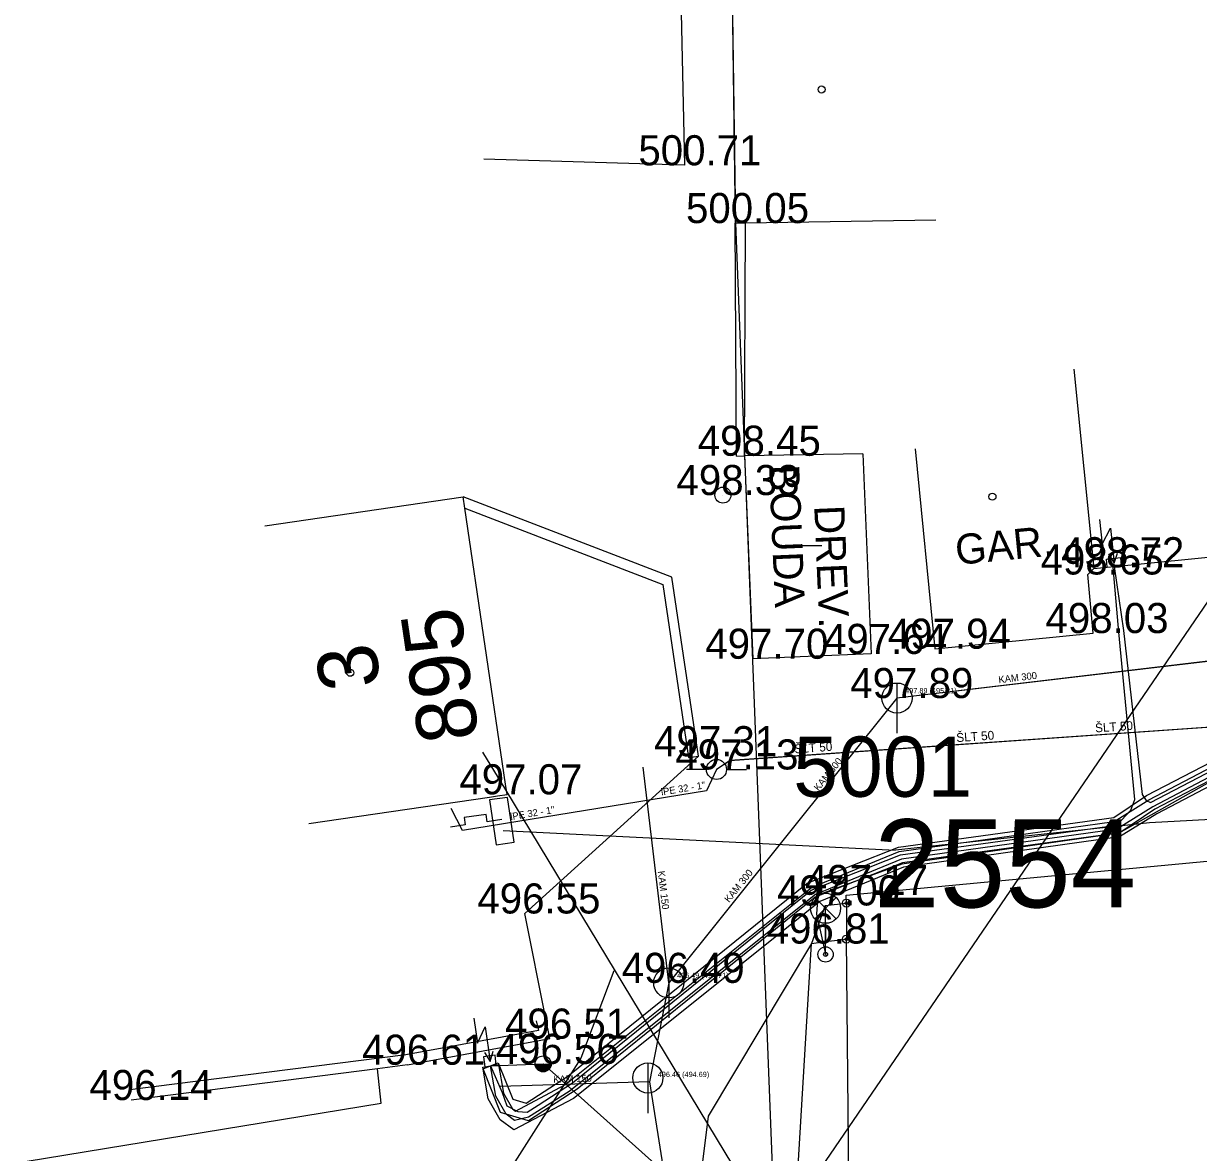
# Model space of a CAD drawing. Extents: x -669642 to -669119, y -1131006 to -1130466.
# Drawn here: x -669315.89 to -669286.6, y -1130571.42 to -1130543.27 of the extents above; entities that cross this region are included whole.
import ezdxf

# ---------------------------------------------------------------- set-up
doc = ezdxf.new("R2010")
doc.units = 0
for name, color, linetype in [('G_Bod_tecka', 7, 'Continuous'), ('G_Bod_vyska', 7, 'Continuous'), ('G_Bodove_pole', 7, 'Continuous'), ('G_Breh_Teren', 7, 'Continuous'), ('G_Budovy-znacky', 7, 'Continuous'), ('G_Budovy_Objekty', 7, 'Continuous'), ('G_Cisla_orientacni', 7, 'Continuous'), ('G_Cisla_popisna', 7, 'Continuous'), ('G_Objekty_technicke', 7, 'Continuous'), ('G_Plochy_zpevnene', 7, 'Continuous'), ('G_Ploty', 7, 'Continuous'), ('G_Ploty_vstupy', 7, 'Continuous'), ('G_Popisy_objektu', 7, 'Continuous'), ('G_Site-kanalizace', 7, 'Continuous'), ('G_Site-Rozvadece', 7, 'Continuous'), ('G_Site-Sloupy', 7, 'Continuous'), ('G_Site-vodovod', 7, 'Continuous'), ('G_Z_CHRANICKA-TEPLOVOD_kotovane', 7, 'Continuous'), ('G_Z_ELsilove_nadz_kotovane', 7, 'Continuous'), ('G_Z_ELsilove_podz_kotovane', 7, 'Continuous'), ('G_Z_KANAL_podz_kotovane', 7, 'Continuous'), ('G_Z_PLYNY_podz_geodeticky', 7, 'Continuous'), ('G_Z_SPOJE_nadz_kotovane', 7, 'Continuous'), ('G_Z_SPOJE_podz_geodeticky', 7, 'Continuous'), ('G_Z_SPOJE_podz_kotovane', 7, 'Continuous'), ('G_Z_SPOJE_podz_priblizne', 7, 'Continuous'), ('G_Z_VODA_podz_kotovane', 7, 'Continuous'), ('Vrstva 1', 7, 'Continuous'), ('Vrstva 12', 7, 'Continuous'), ('Vrstva 17', 7, 'Continuous'), ('Vrstva 2', 7, 'Continuous'), ('Vrstva 25', 7, 'Continuous'), ('Vrstva 3', 7, 'Continuous'), ('Vrstva 4', 7, 'Continuous'), ('Vrstva 6', 7, 'Continuous'), ('Vrstva 8', 7, 'Continuous')]:
    doc.layers.add(name, color=color, linetype=linetype)

msp = doc.modelspace()

# ---------------------------------------------------------------- linework, layer by layer
at = {"layer": 'G_Bod_tecka'}
for p, q in [((-669299.42, -1130546.81), (-669299.42, -1130546.81)), ((-669298.15, -1130548.25), (-669298.15, -1130548.25)), ((-669297.92, -1130554.05), (-669297.92, -1130554.05)), ((-669298.46, -1130555.03), (-669298.46, -1130555.03)), ((-669289.36, -1130557.01), (-669289.36, -1130557.01)), ((-669288.86, -1130556.83), (-669288.86, -1130556.83)), ((-669289.23, -1130558.47), (-669289.23, -1130558.47)), ((-669297.71, -1130559.11), (-669297.71, -1130559.11)), ((-669294.76, -1130558.99), (-669294.76, -1130558.99)), ((-669293.18, -1130558.86), (-669293.18, -1130558.86)), ((-669294.12, -1130560.09), (-669294.12, -1130560.09)), ((-669299.07, -1130561.54), (-669299.07, -1130561.54)), ((-669298.62, -1130561.87), (-669298.62, -1130561.87)), ((-669303.84, -1130562.49), (-669303.84, -1130562.49)), ((-669295.91, -1130565.26), (-669295.91, -1130565.26)), ((-669295.39, -1130565), (-669295.39, -1130565)), ((-669303.4, -1130565.46), (-669303.4, -1130565.46)), ((-669296.25, -1130566.21), (-669296.25, -1130566.21)), ((-669299.81, -1130567.19), (-669299.81, -1130567.19)), ((-669302.77, -1130568.58), (-669302.77, -1130568.58)), ((-669306.32, -1130569.23), (-669306.32, -1130569.23)), ((-669302.94, -1130569.21), (-669302.94, -1130569.21)), ((-669313.21, -1130570.11), (-669313.21, -1130570.11))]:
    msp.add_line(p, q, dxfattribs=at)
at = {"layer": 'G_Breh_Teren'}
for p, q in [((-669295.91, -1130565.26), (-669296.25, -1130566.21)), ((-669296.25, -1130566.21), (-669295.9, -1130566.16))]:
    msp.add_line(p, q, dxfattribs=at)
msp.add_lwpolyline([(-669295.71, -1130588.23), (-669296.51, -1130587.79), (-669296.67, -1130581.54), (-669296.65, -1130572.86), (-669296.25, -1130566.21)], dxfattribs=at)
at = {"layer": 'G_Budovy-znacky'}
msp.add_line((-669296.49, -1130556.29), (-669295.99, -1130556.29), dxfattribs=at)
for centre in [(-669296, -1130544.92), (-669291.74, -1130555.07), (-669307.749, -1130559.46)]:
    msp.add_circle(centre, 0.0875, dxfattribs=at)
at = {"layer": 'G_Budovy_Objekty'}
for p, q in [((-669298.25, -1130540.84), (-669298.15, -1130548.25)), ((-669297.9, -1130548.25), (-669298.15, -1130548.25)), ((-669293.15, -1130548.18), (-669297.9, -1130548.25)), ((-669289.71, -1130551.89), (-669289.21, -1130556.86)), ((-669294.97, -1130554), (-669297.92, -1130554.05)), ((-669297.92, -1130554.05), (-669297.71, -1130559.11)), ((-669294.97, -1130554), (-669294.76, -1130558.99)), ((-669293.67, -1130553.88), (-669293.18, -1130558.86)), ((-669309.88, -1130555.8), (-669304.93, -1130555.07)), ((-669304.89, -1130555.36), (-669304.93, -1130555.07)), ((-669303.88, -1130562.24), (-669304.89, -1130555.36)), ((-669288.53, -1130556.79), (-669283.21, -1130556.26)), ((-669289.21, -1130556.86), (-669289.36, -1130557.01)), ((-669289.23, -1130558.47), (-669289.36, -1130557.01)), ((-669289.21, -1130556.86), (-669288.88, -1130556.83)), ((-669288.88, -1130556.83), (-669288.53, -1130556.79)), ((-669293.18, -1130558.86), (-669289.23, -1130558.47)), ((-669294.76, -1130558.99), (-669297.71, -1130559.11)), ((-669303.84, -1130562.49), (-669303.88, -1130562.24)), ((-669308.78, -1130563.22), (-669304.28, -1130562.56)), ((-669304.28, -1130562.56), (-669304.08, -1130562.53)), ((-669304.08, -1130562.53), (-669303.84, -1130562.49))]:
    msp.add_line(p, q, dxfattribs=at)
at = {"layer": 'G_Objekty_technicke'}
for p, q in [((-669296.165, -1130565.065), (-669295.635, -1130565.595)), ((-669296.165, -1130565.595), (-669295.635, -1130565.065)), ((-669295.9, -1130566.48), (-669295.9, -1130565.705))]:
    msp.add_line(p, q, dxfattribs=at)
for centre, radius in [((-669295.9, -1130565.33), 0.375), ((-669295.9, -1130566.48), 0.19), ((-669295.9, -1130566.48), 0.05)]:
    msp.add_circle(centre, radius, dxfattribs=at)
at = {"layer": 'G_Plochy_zpevnene'}
for p, q in [((-669295.91, -1130565.26), (-669295.38, -1130565.2)), ((-669295.91, -1130565.26), (-669295.9, -1130566.16)), ((-669295.9, -1130566.16), (-669295.38, -1130566.1))]:
    msp.add_line(p, q, dxfattribs=at)
for points in [[(-669296.25, -1130566.21), (-669298.83, -1130570.51), (-669300.36, -1130582.83), (-669299.53, -1130588.44), (-669299.23, -1130588.93)], [(-669301.18, -1130566.89), (-669302, -1130569.07), (-669303.88, -1130572.02), (-669304.34, -1130573.59), (-669304.35, -1130583.42), (-669302.67, -1130589.48)]]:
    msp.add_lwpolyline(points, dxfattribs=at)
at = {"layer": 'G_Ploty'}
for p, q in [((-669299.55, -1130540.87), (-669299.42, -1130546.81)), ((-669299.42, -1130546.81), (-669304.42, -1130546.66)), ((-669298.12, -1130554.06), (-669298.15, -1130548.25)), ((-669297.92, -1130554.05), (-669297.9, -1130548.25)), ((-669298.12, -1130554.06), (-669297.92, -1130554.05)), ((-669299.73, -1130557.08), (-669304.93, -1130555.07)), ((-669304.89, -1130555.36), (-669299.96, -1130557.26)), ((-669299.96, -1130557.26), (-669299.32, -1130561.57)), ((-669299.07, -1130561.54), (-669299.73, -1130557.08)), ((-669299.07, -1130561.54), (-669303.4, -1130565.46)), ((-669299.32, -1130561.57), (-669299.07, -1130561.54)), ((-669295.39, -1130565), (-669284.75, -1130564)), ((-669295.38, -1130565.2), (-669295.39, -1130565)), ((-669295.16, -1130588.24), (-669295.38, -1130566.1)), ((-669303.11, -1130568.14), (-669303.06, -1130568.38)), ((-669302.77, -1130568.58), (-669302.87, -1130568.09)), ((-669303.06, -1130568.38), (-669306.36, -1130568.98)), ((-669306.32, -1130569.23), (-669302.77, -1130568.58)), ((-669306.36, -1130568.98), (-669313.24, -1130569.86))]:
    msp.add_line(p, q, dxfattribs=at)
for points in [[(-669322.61, -1130572.19), (-669322.43, -1130573.43), (-669316.82, -1130571.8), (-669306.98, -1130570.19), (-669307.07, -1130569.33)], [(-669306.32, -1130569.23), (-669307.07, -1130569.33), (-669313.21, -1130570.11)]]:
    msp.add_lwpolyline(points, dxfattribs=at)
at = {"layer": 'G_Ploty_vstupy'}
for p, q in [((-669295.38, -1130565.2), (-669295.38, -1130566.1)), ((-669302.87, -1130568.09), (-669303.4, -1130565.46))]:
    msp.add_line(p, q, dxfattribs=at)
at = {"layer": 'G_Site-kanalizace'}
for p, q in [((-669299.81, -1130566.815), (-669299.81, -1130568.065)), ((-669300.33, -1130569.185), (-669300.33, -1130570.435))]:
    msp.add_line(p, q, dxfattribs=at)
msp.add_lwpolyline([(-669294.12, -1130559.715), (-669294.12, -1130560.965)], dxfattribs=at)
for centre in [(-669294.12, -1130560.09), (-669299.81, -1130567.19), (-669300.33, -1130569.56)]:
    msp.add_circle(centre, 0.375, dxfattribs=at)
at = {"layer": 'G_Site-Rozvadece'}
for p, q in [((-669289.073, -1130555.635), (-669289.009, -1130556.258)), ((-669289.009, -1130556.258), (-669288.799, -1130555.859)), ((-669288.799, -1130555.859), (-669288.71, -1130556.73)), ((-669288.9, -1130556.63), (-669288.55, -1130556.59)), ((-669288.88, -1130556.83), (-669288.9, -1130556.63)), ((-669288.844, -1130556.497), (-669288.71, -1130556.73)), ((-669288.71, -1130556.73), (-669288.625, -1130556.475)), ((-669288.55, -1130556.59), (-669288.53, -1130556.79)), ((-669304.669, -1130568.072), (-669304.579, -1130568.691)), ((-669304.579, -1130568.691), (-669304.386, -1130568.283)), ((-669304.386, -1130568.283), (-669304.26, -1130569.15)), ((-669304.404, -1130568.923), (-669304.26, -1130569.15)), ((-669304.26, -1130569.15), (-669304.186, -1130568.891))]:
    msp.add_line(p, q, dxfattribs=at)
for points in [[(-669303.83, -1130562.57), (-669304.28, -1130562.63), (-669304.11, -1130563.75), (-669303.66, -1130563.68)], [(-669304.43, -1130569.03), (-669304.39, -1130569.28), (-669304.11, -1130569.24), (-669304.14, -1130568.99)]]:
    msp.add_lwpolyline(points, close=True, dxfattribs=at)
msp.add_lwpolyline([(-669303.971, -1130563.119), (-669304.335, -1130563.172), (-669304.362, -1130562.991), (-669304.908, -1130563.071), (-669304.882, -1130563.252), (-669305.246, -1130563.307)], dxfattribs=at)
at = {"layer": 'G_Site-Sloupy'}
for centre, radius in [((-669298.46, -1130555.03), 0.2), ((-669295.38, -1130565.2), 0.1), ((-669295.38, -1130565.2), 0.0348), ((-669295.38, -1130566.1), 0.1), ((-669295.38, -1130566.1), 0.0348), ((-669302.94, -1130569.21), 0.2)]:
    msp.add_circle(centre, radius, dxfattribs=at)
for radius in [0.18, 0.16, 0.14, 0.12, 0.1, 0.08, 0.06, 0.04, 0.02]:
    msp.add_arc((-669302.94, -1130569.21), radius, 180, 0, dxfattribs=at)
at = {"layer": 'G_Site-vodovod'}
for p, q in [((-669298.87, -1130561.87), (-669299.37, -1130561.87)), ((-669298.37, -1130561.87), (-669297.87, -1130561.87))]:
    msp.add_line(p, q, dxfattribs=at)
msp.add_circle((-669298.62, -1130561.87), 0.25, dxfattribs=at)
at = {"layer": 'G_Z_CHRANICKA-TEPLOVOD_kotovane'}
for points in [[(-669268.456, -1130560.066), (-669275.931, -1130560.78), (-669286.16, -1130562.064), (-669287.697, -1130562.862), (-669288.566, -1130563.452), (-669293.979, -1130564.195), (-669296.158, -1130565.055), (-669302.092, -1130569.842), (-669303.304, -1130570.63), (-669303.999, -1130570.417), (-669304.435, -1130569.335), (-669304.25, -1130569.26), (-669304.065, -1130569.185), (-669303.699, -1130570.091), (-669303.366, -1130570.192), (-669302.328, -1130569.518), (-669296.362, -1130564.705), (-669294.081, -1130563.805), (-669288.714, -1130563.068), (-669287.903, -1130562.518), (-669286.28, -1130561.676), (-669275.975, -1130560.382), (-669268.5, -1130559.668)], [(-669286.141, -1130562.185), (-669287.64, -1130562.974), (-669288.57, -1130563.552), (-669293.957, -1130564.305), (-669296.047, -1130565.164), (-669302.18, -1130570.068), (-669303.668, -1130570.856), (-669304.012, -1130570.601), (-669304.311, -1130570.079), (-669304.447, -1130569.294), (-669304.25, -1130569.26), (-669304.053, -1130569.226), (-669303.929, -1130569.941), (-669303.706, -1130570.329), (-669303.632, -1130570.384), (-669302.4, -1130569.732), (-669296.253, -1130564.816), (-669294.063, -1130563.915), (-669288.71, -1130563.168), (-669287.84, -1130562.626), (-669286.259, -1130561.795)]]:
    msp.add_lwpolyline(points, dxfattribs=at)
at = {"layer": 'G_Z_ELsilove_nadz_kotovane'}
msp.add_lwpolyline([(-669302.94, -1130569.21), (-669279.2, -1130590.46), (-669278.508, -1130590.398)], dxfattribs=at)
at = {"layer": 'G_Z_ELsilove_podz_kotovane'}
for points in [[(-669234.92, -1130541.85), (-669233.97, -1130541.82), (-669232.84, -1130541.67), (-669232.6, -1130541.82), (-669232.62, -1130542.4), (-669232.29, -1130541.91), (-669230.28, -1130543.01), (-669229.97, -1130544.01), (-669230.83, -1130546.5), (-669232.89, -1130549.91), (-669240.96, -1130552.73), (-669255.16, -1130557.74), (-669255.51, -1130558.29), (-669255.41, -1130560.02), (-669255.64, -1130558.31), (-669256.14, -1130557.88), (-669258.99, -1130558.59), (-669264.97, -1130559.65), (-669286.2, -1130562.11), (-669288.59, -1130563.46), (-669294, -1130564.23), (-669296.09, -1130565), (-669296.13, -1130565.48), (-669295.89, -1130566.51)], [(-669304.25, -1130569.26), (-669303.96, -1130569.92), (-669303.849, -1130570.254), (-669303.57, -1130570.4), (-669303.335, -1130570.411), (-669303.064, -1130570.24), (-669302.21, -1130569.68), (-669296.26, -1130564.88), (-669294.03, -1130564), (-669288.64, -1130563.26), (-669288.287, -1130562.883), (-669288.19, -1130562.62), (-669288.587, -1130558.444), (-669288.734, -1130556.829), (-669288.708, -1130556.81), (-669288.47, -1130558.41), (-669288.01, -1130562.49), (-669287.908, -1130562.64), (-669287.8, -1130562.69), (-669286.22, -1130561.87), (-669282.808, -1130561.383), (-669275.97, -1130560.63), (-669268.478, -1130559.867)], [(-669268.46, -1130559.95), (-669275.93, -1130560.78), (-669282.72, -1130561.57), (-669282.99, -1130561.64), (-669286.2, -1130561.99), (-669287.74, -1130562.8), (-669288.64, -1130563.36), (-669294.01, -1130564.11), (-669296.15, -1130564.99), (-669302.29, -1130569.9), (-669303.302, -1130570.536), (-669303.65, -1130570.62), (-669303.859, -1130570.465), (-669304.12, -1130570.01), (-669304.25, -1130569.26)], [(-669304.25, -1130569.26), (-669302.94, -1130569.21)]]:
    msp.add_lwpolyline(points, dxfattribs=at)
at = {"layer": 'G_Z_KANAL_podz_kotovane'}
for p, q in [((-669260.91, -1130556.16), (-669294.12, -1130560.09)), ((-669294.12, -1130560.09), (-669299.81, -1130567.19)), ((-669299.81, -1130567.19), (-669300.45, -1130561.81)), ((-669299.81, -1130567.19), (-669300.29, -1130569.66)), ((-669300.29, -1130569.66), (-669304.01, -1130569.77)), ((-669300.29, -1130569.66), (-669297.43, -1130587.79))]:
    msp.add_line(p, q, dxfattribs=at)
at = {"layer": 'G_Z_PLYNY_podz_geodeticky'}
for points in [[(-669284.32, -1130562.86), (-669284.3, -1130563.01), (-669287.83, -1130563.2), (-669294.16, -1130563.88)], [(-669303.94, -1130563.39), (-669294.16, -1130563.88)]]:
    msp.add_lwpolyline(points, dxfattribs=at)
at = {"layer": 'G_Z_SPOJE_nadz_kotovane'}
for points in [[(-669297.16, -1130573.48), (-669298.14, -1130548.25)], [(-669297.16, -1130573.48), (-669285.55, -1130556.49), (-669285.2, -1130555.99)], [(-669297.16, -1130573.48), (-669303.87, -1130562.38), (-669304.44, -1130561.44)]]:
    msp.add_lwpolyline(points, dxfattribs=at)
at = {"layer": 'G_Z_SPOJE_podz_geodeticky'}
msp.add_lwpolyline([(-669298.14, -1130548.25), (-669298.34, -1130534.43), (-669298.88, -1130534.33), (-669298.23, -1130528.92), (-669297.71, -1130525.74), (-669297.24, -1130525.84)], dxfattribs=at)
at = {"layer": 'G_Z_SPOJE_podz_kotovane'}
msp.add_lwpolyline([(-669298.14, -1130548.25), (-669298.34, -1130534.43), (-669298.88, -1130534.33), (-669298.23, -1130528.92), (-669297.71, -1130525.74), (-669297.24, -1130525.84)], dxfattribs=at)
at = {"layer": 'G_Z_SPOJE_podz_priblizne'}
msp.add_lwpolyline([(-669298.14, -1130548.25), (-669298.34, -1130534.43), (-669298.88, -1130534.33), (-669298.23, -1130528.92), (-669297.71, -1130525.74), (-669297.24, -1130525.84)], dxfattribs=at)
at = {"layer": 'G_Z_VODA_podz_kotovane'}
for points in [[(-669241.68, -1130553.55), (-669246.75, -1130555.57), (-669249.5, -1130556.65), (-669253.82, -1130558.78), (-669262.38, -1130559.34), (-669266.28, -1130559.59), (-669267.97, -1130559.69), (-669281.87, -1130560.51), (-669298.28, -1130561.65)], [(-669298.28, -1130561.65), (-669298.62, -1130561.87), (-669298.87, -1130562.4), (-669304.95, -1130563.39), (-669305.23, -1130562.84)]]:
    msp.add_lwpolyline(points, dxfattribs=at)
at = {"layer": 'Vrstva 1'}
msp.add_line((-669295.89, -1130566.51), (-669295.89, -1130566.51), dxfattribs=at)
at = {"layer": 'Vrstva 12'}
for p, q in [((-669260.914, -1130556.164), (-669294.12, -1130560.094)), ((-669294.12, -1130560.094), (-669299.806, -1130567.191)), ((-669299.806, -1130567.191), (-669300.446, -1130561.812)), ((-669299.806, -1130567.191), (-669300.288, -1130569.659)), ((-669300.288, -1130569.659), (-669304.014, -1130569.775)), ((-669300.288, -1130569.659), (-669297.43, -1130587.79))]:
    msp.add_line(p, q, dxfattribs=at)
at = {"layer": 'Vrstva 17'}
for p, q in [((-669286.2, -1130562.11), (-669288.59, -1130563.46)), ((-669288.59, -1130563.46), (-669294, -1130564.23)), ((-669294, -1130564.23), (-669296.09, -1130565)), ((-669296.09, -1130565), (-669296.13, -1130565.48)), ((-669296.13, -1130565.48), (-669295.89, -1130566.51))]:
    msp.add_line(p, q, dxfattribs=at)
at = {"layer": 'Vrstva 25'}
for points in [[(-669241.68, -1130553.55), (-669246.745, -1130555.571), (-669249.503, -1130556.65), (-669253.822, -1130558.783), (-669262.38, -1130559.335), (-669266.276, -1130559.587), (-669267.973, -1130559.687), (-669281.873, -1130560.508), (-669298.284, -1130561.653)], [(-669298.284, -1130561.653), (-669298.62, -1130561.87), (-669298.872, -1130562.4), (-669304.953, -1130563.395), (-669305.229, -1130562.842)]]:
    msp.add_lwpolyline(points, dxfattribs=at)
at = {"layer": 'Vrstva 6'}
msp.add_line((-669298.62, -1130561.87), (-669298.62, -1130561.87), dxfattribs=at)
at = {"layer": 'Vrstva 8'}
for p, q in [((-669294.12, -1130560.094), (-669294.12, -1130560.094)), ((-669299.806, -1130567.191), (-669299.806, -1130567.191)), ((-669300.288, -1130569.659), (-669300.288, -1130569.659))]:
    msp.add_line(p, q, dxfattribs=at)

# ---------------------------------------------------------------- texts
at = {"layer": 'G_Bod_vyska'}
for s, p in [('500.71', (-669300.566, -1130546.81)), ('500.05', (-669299.379, -1130548.25)), ('498.45', (-669299.086, -1130554.05)), ('498.33', (-669299.616, -1130555.03)), ('498.72', (-669290.026, -1130556.83)), ('498.65', (-669290.54, -1130557.01)), ('498.03', (-669290.418, -1130558.47)), ('497.64', (-669295.94, -1130558.99)), ('497.94', (-669294.348, -1130558.86)), ('497.70', (-669298.898, -1130559.11)), ('497.89', (-669295.285, -1130560.09)), ('497.31', (-669300.174, -1130561.54)), ('497.13', (-669299.644, -1130561.87)), ('497.07', (-669305.028, -1130562.49)), ('497.17', (-669296.414, -1130565)), ('497.00', (-669297.109, -1130565.26)), ('496.55', (-669304.58, -1130565.46)), ('496.81', (-669297.368, -1130566.21)), ('496.49', (-669300.982, -1130567.19)), ('496.51', (-669303.888, -1130568.58)), ('496.61', (-669307.452, -1130569.23)), ('496.56', (-669304.123, -1130569.21)), ('496.14', (-669314.248, -1130570.11))]:
    msp.add_text(s, height=0.75, dxfattribs=at).set_placement(p)
at = {"layer": 'G_Bodove_pole'}
msp.add_text('5001', height=1.5, dxfattribs=at).set_placement((-669296.707, -1130562.55))
at = {"layer": 'G_Cisla_orientacni'}
msp.add_text('3', height=1.5, rotation=98.3806, dxfattribs=at).set_placement((-669306.982, -1130559.766))
at = {"layer": 'G_Cisla_popisna'}
msp.add_text('895', height=1.5, rotation=98.3822, dxfattribs=at).set_placement((-669304.535, -1130561.074))
at = {"layer": 'G_Popisy_objektu'}
for s, rotation, p in [(' BOUDA', 272.384, (-669297.321, -1130554.004)), ('DREV.', 272.384, (-669296.184, -1130555.296)), ('GAR.', 5.5498, (-669292.631, -1130556.772))]:
    msp.add_text(s, height=0.75, rotation=rotation, dxfattribs=at).set_placement(p)
at = {"layer": 'Vrstva 2'}
for s, p in [('497.89 (495.21)', (-669293.915, -1130559.972)), ('496.49 (494.71)', (-669299.601, -1130567.069)), ('496.46 (494.69)', (-669300.083, -1130569.537))]:
    msp.add_text(s, height=0.13163, dxfattribs=at).set_placement(p)
at = {"layer": 'Vrstva 3'}
for s, rotation, p in [('KAM 300', 6.738, (-669291.581, -1130559.722)), ('KAM 300', 51.29, (-669296.073, -1130562.42)), ('KAM 300', 51.29, (-669298.303, -1130565.202)), ('KAM 150', 276.7719, (-669300.084, -1130564.408)), ('KAM 150', 1.7688, (-669302.687, -1130569.681))]:
    msp.add_text(s, height=0.1755, rotation=rotation, dxfattribs=at).set_placement(p)
at = {"layer": 'Vrstva 4'}
for s, height, rotation, p in [('ŠLT 50', 0.2194, 3.9598, (-669289.175, -1130560.947)), ('ŠLT 50', 0.2194, 3.9791, (-669292.634, -1130561.188)), ('ŠLT 50', 0.2194, 3.9767, (-669296.669, -1130561.469)), ('lPE 32 - 1"', 0.17551, 9.2723, (-669299.987, -1130562.52)), ('lPE 32 - 1"', 0.17551, 9.3075, (-669303.743, -1130563.134))]:
    msp.add_text(s, height=height, rotation=rotation, dxfattribs=at).set_placement(p)
msp.add_text('2554', height=2.1939, dxfattribs=at).set_placement((-669294.687, -1130565.308))

doc.saveas('drawing.dxf')
